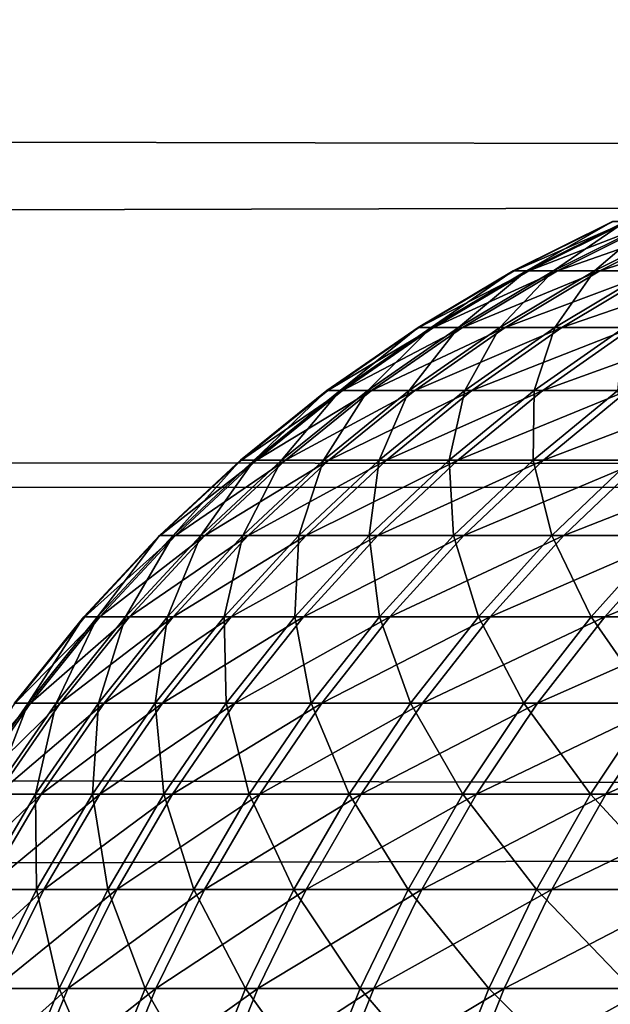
# Model space of a CAD drawing. Header units: millimetres. Extents: x -184 to 165, y -135 to 242.
# Tile 841 of 1056: x -108.596 to -108.215, y 5.606 to 6.24. Entities that reach past the tile are written whole.
import ezdxf

# ---------------------------------------------------------------- set-up
doc = ezdxf.new("R2010")
doc.units = ezdxf.units.MM
doc.header["$LTSCALE"] = 41.718519
for name, color, linetype in [('384', 7, 'CONTINUOUS'), ('386', 7, 'CONTINUOUS'), ('432', 7, 'CONTINUOUS')]:
    doc.layers.add(name, color=color, linetype=linetype)

msp = doc.modelspace()

# ---------------------------------------------------------------- linework, layer by layer
at = {"layer": '384', "linetype": 'CONTINUOUS'}
for points in [[(-35.19485, 6.44238, 60), (-34.8031, 5.99816, 60), (-162.44894, 6.28006, 60), (-35.19485, 6.44238, 60)], [(-162.44894, 6.28006, 60), (-34.8031, 5.99816, 60), (-162.7873, 5.89476, 60), (-162.44894, 6.28006, 60)], [(-34.8031, 5.99816, 60), (-34.41413, 5.55084, 60), (-162.7873, 5.89476, 60), (-34.8031, 5.99816, 60)], [(-162.7873, 5.89476, 60), (-34.41413, 5.55084, 60), (-163.12331, 5.50745, 60), (-162.7873, 5.89476, 60)]]:
    msp.add_3dface(points, dxfattribs=at)
at = {"layer": '386', "linetype": 'CONTINUOUS'}
for points in [[(-35.05106, 6.28006, 63), (-162.30515, 6.44238, 63), (-162.6969, 5.99816, 63), (-35.05106, 6.28006, 63)], [(-34.7127, 5.89476, 63), (-35.05106, 6.28006, 63), (-162.6969, 5.99816, 63), (-34.7127, 5.89476, 63)], [(-34.7127, 5.89476, 63), (-162.6969, 5.99816, 63), (-163.08587, 5.55084, 63), (-34.7127, 5.89476, 63)], [(-34.37669, 5.50745, 63), (-34.7127, 5.89476, 63), (-163.08587, 5.55084, 63), (-34.37669, 5.50745, 63)]]:
    msp.add_3dface(points, dxfattribs=at)
at = {"layer": '432', "linetype": 'CONTINUOUS'}
for points in [[(-108.21356, 6.11008, 0.12872), (-108.21306, 6.11008, -0.16124), (-108.27749, 6.07816, 0.12959), (-108.21356, 6.11008, 0.12872)], [(-108.269, 6.07816, 0.42139), (-108.21356, 6.11008, 0.12872), (-108.27749, 6.07816, 0.12959), (-108.269, 6.07816, 0.42139)], [(-108.27749, 6.07816, 0.12959), (-108.21306, 6.11008, -0.16124), (-108.27698, 6.07816, -0.16233), (-108.27749, 6.07816, 0.12959)], [(-108.21306, 6.11008, -0.16124), (-108.20363, 6.11008, -0.45104), (-108.27698, 6.07816, -0.16233), (-108.21306, 6.11008, -0.16124)], [(-108.27698, 6.07816, -0.16233), (-108.20363, 6.11008, -0.45104), (-108.26749, 6.07816, -0.4541), (-108.27698, 6.07816, -0.16233)], [(-108.20513, 6.11008, 0.41855), (-108.21356, 6.11008, 0.12872), (-108.269, 6.07816, 0.42139), (-108.20513, 6.11008, 0.41855)], [(-108.25153, 6.07816, 0.71279), (-108.20513, 6.11008, 0.41855), (-108.269, 6.07816, 0.42139), (-108.25153, 6.07816, 0.71279)], [(-108.20363, 6.11008, -0.45104), (-108.18528, 6.11008, -0.74041), (-108.26749, 6.07816, -0.4541), (-108.20363, 6.11008, -0.45104)], [(-108.26749, 6.07816, -0.4541), (-108.18528, 6.11008, -0.74041), (-108.24901, 6.07816, -0.74544), (-108.26749, 6.07816, -0.4541)], [(-108.18778, 6.11008, 0.70798), (-108.20513, 6.11008, 0.41855), (-108.25153, 6.07816, 0.71279), (-108.18778, 6.11008, 0.70798)], [(-108.2251, 6.07816, 1.00351), (-108.18778, 6.11008, 0.70798), (-108.25153, 6.07816, 0.71279), (-108.2251, 6.07816, 1.00351)], [(-108.18528, 6.11008, -0.74041), (-108.15803, 6.11008, -1.02908), (-108.24901, 6.07816, -0.74544), (-108.18528, 6.11008, -0.74041)], [(-108.24901, 6.07816, -0.74544), (-108.15803, 6.11008, -1.02908), (-108.22158, 6.07816, -1.03607), (-108.24901, 6.07816, -0.74544)], [(-108.16153, 6.11008, 0.99674), (-108.18778, 6.11008, 0.70798), (-108.2251, 6.07816, 1.00351), (-108.16153, 6.11008, 0.99674)], [(-108.18973, 6.07816, 1.29328), (-108.16153, 6.11008, 0.99674), (-108.2251, 6.07816, 1.00351), (-108.18973, 6.07816, 1.29328)], [(-108.15803, 6.11008, -1.02908), (-108.1219, 6.11008, -1.31677), (-108.22158, 6.07816, -1.03607), (-108.15803, 6.11008, -1.02908)], [(-108.22158, 6.07816, -1.03607), (-108.1219, 6.11008, -1.31677), (-108.1852, 6.07816, -1.32571), (-108.22158, 6.07816, -1.03607)], [(-108.27749, 6.07816, 0.12959), (-108.27698, 6.07816, -0.16233), (-108.33897, 6.04175, 0.13043), (-108.27749, 6.07816, 0.12959)], [(-108.33043, 6.04175, 0.42412), (-108.27749, 6.07816, 0.12959), (-108.33897, 6.04175, 0.13043), (-108.33043, 6.04175, 0.42412)], [(-108.33897, 6.04175, 0.13043), (-108.27698, 6.07816, -0.16233), (-108.33846, 6.04175, -0.16339), (-108.33897, 6.04175, 0.13043)], [(-108.27698, 6.07816, -0.16233), (-108.26749, 6.07816, -0.4541), (-108.33846, 6.04175, -0.16339), (-108.27698, 6.07816, -0.16233)], [(-108.33846, 6.04175, -0.16339), (-108.26749, 6.07816, -0.4541), (-108.32891, 6.04175, -0.45705), (-108.33846, 6.04175, -0.16339)], [(-108.269, 6.07816, 0.42139), (-108.27749, 6.07816, 0.12959), (-108.33043, 6.04175, 0.42412), (-108.269, 6.07816, 0.42139)], [(-108.31285, 6.04175, 0.71741), (-108.269, 6.07816, 0.42139), (-108.33043, 6.04175, 0.42412), (-108.31285, 6.04175, 0.71741)], [(-108.26749, 6.07816, -0.4541), (-108.24901, 6.07816, -0.74544), (-108.32891, 6.04175, -0.45705), (-108.26749, 6.07816, -0.4541)], [(-108.32891, 6.04175, -0.45705), (-108.24901, 6.07816, -0.74544), (-108.31031, 6.04175, -0.75027), (-108.32891, 6.04175, -0.45705)], [(-108.25153, 6.07816, 0.71279), (-108.269, 6.07816, 0.42139), (-108.31285, 6.04175, 0.71741), (-108.25153, 6.07816, 0.71279)], [(-108.28624, 6.04175, 1.01002), (-108.25153, 6.07816, 0.71279), (-108.31285, 6.04175, 0.71741), (-108.28624, 6.04175, 1.01002)], [(-108.24901, 6.07816, -0.74544), (-108.22158, 6.07816, -1.03607), (-108.31031, 6.04175, -0.75027), (-108.24901, 6.07816, -0.74544)], [(-108.31031, 6.04175, -0.75027), (-108.22158, 6.07816, -1.03607), (-108.2827, 6.04175, -1.04279), (-108.31031, 6.04175, -0.75027)], [(-108.2251, 6.07816, 1.00351), (-108.25153, 6.07816, 0.71279), (-108.28624, 6.04175, 1.01002), (-108.2251, 6.07816, 1.00351)], [(-108.25064, 6.04175, 1.30167), (-108.2251, 6.07816, 1.00351), (-108.28624, 6.04175, 1.01002), (-108.25064, 6.04175, 1.30167)], [(-108.22158, 6.07816, -1.03607), (-108.1852, 6.07816, -1.32571), (-108.2827, 6.04175, -1.04279), (-108.22158, 6.07816, -1.03607)], [(-108.2827, 6.04175, -1.04279), (-108.1852, 6.07816, -1.32571), (-108.24609, 6.04175, -1.33431), (-108.2827, 6.04175, -1.04279)], [(-108.18973, 6.07816, 1.29328), (-108.2251, 6.07816, 1.00351), (-108.25064, 6.04175, 1.30167), (-108.18973, 6.07816, 1.29328)], [(-108.20607, 6.04175, 1.59208), (-108.18973, 6.07816, 1.29328), (-108.25064, 6.04175, 1.30167), (-108.20607, 6.04175, 1.59208)], [(-108.1852, 6.07816, -1.32571), (-108.13993, 6.07816, -1.6141), (-108.24609, 6.04175, -1.33431), (-108.1852, 6.07816, -1.32571)], [(-108.24609, 6.04175, -1.33431), (-108.13993, 6.07816, -1.6141), (-108.20052, 6.04175, -1.62457), (-108.24609, 6.04175, -1.33431)], [(-108.33897, 6.04175, 0.13043), (-108.33846, 6.04175, -0.16339), (-108.39769, 6.00105, 0.13123), (-108.33897, 6.04175, 0.13043)], [(-108.3891, 6.00105, 0.42673), (-108.33897, 6.04175, 0.13043), (-108.39769, 6.00105, 0.13123), (-108.3891, 6.00105, 0.42673)], [(-108.39769, 6.00105, 0.13123), (-108.33846, 6.04175, -0.16339), (-108.39718, 6.00105, -0.16439), (-108.39769, 6.00105, 0.13123)], [(-108.33846, 6.04175, -0.16339), (-108.32891, 6.04175, -0.45705), (-108.39718, 6.00105, -0.16439), (-108.33846, 6.04175, -0.16339)], [(-108.39718, 6.00105, -0.16439), (-108.32891, 6.04175, -0.45705), (-108.38757, 6.00105, -0.45986), (-108.39718, 6.00105, -0.16439)], [(-108.33043, 6.04175, 0.42412), (-108.33897, 6.04175, 0.13043), (-108.3891, 6.00105, 0.42673), (-108.33043, 6.04175, 0.42412)], [(-108.37141, 6.00105, 0.72183), (-108.33043, 6.04175, 0.42412), (-108.3891, 6.00105, 0.42673), (-108.37141, 6.00105, 0.72183)], [(-108.32891, 6.04175, -0.45705), (-108.31031, 6.04175, -0.75027), (-108.38757, 6.00105, -0.45986), (-108.32891, 6.04175, -0.45705)], [(-108.38757, 6.00105, -0.45986), (-108.31031, 6.04175, -0.75027), (-108.36886, 6.00105, -0.75489), (-108.38757, 6.00105, -0.45986)], [(-108.31285, 6.04175, 0.71741), (-108.33043, 6.04175, 0.42412), (-108.37141, 6.00105, 0.72183), (-108.31285, 6.04175, 0.71741)], [(-108.34464, 6.00105, 1.01624), (-108.31285, 6.04175, 0.71741), (-108.37141, 6.00105, 0.72183), (-108.34464, 6.00105, 1.01624)], [(-108.31031, 6.04175, -0.75027), (-108.2827, 6.04175, -1.04279), (-108.36886, 6.00105, -0.75489), (-108.31031, 6.04175, -0.75027)], [(-108.36886, 6.00105, -0.75489), (-108.2827, 6.04175, -1.04279), (-108.34108, 6.00105, -1.04921), (-108.36886, 6.00105, -0.75489)], [(-108.28624, 6.04175, 1.01002), (-108.31285, 6.04175, 0.71741), (-108.34464, 6.00105, 1.01624), (-108.28624, 6.04175, 1.01002)], [(-108.30882, 6.00105, 1.30968), (-108.28624, 6.04175, 1.01002), (-108.34464, 6.00105, 1.01624), (-108.30882, 6.00105, 1.30968)], [(-108.2827, 6.04175, -1.04279), (-108.24609, 6.04175, -1.33431), (-108.34108, 6.00105, -1.04921), (-108.2827, 6.04175, -1.04279)], [(-108.34108, 6.00105, -1.04921), (-108.24609, 6.04175, -1.33431), (-108.30424, 6.00105, -1.34253), (-108.34108, 6.00105, -1.04921)], [(-108.25064, 6.04175, 1.30167), (-108.28624, 6.04175, 1.01002), (-108.30882, 6.00105, 1.30968), (-108.25064, 6.04175, 1.30167)], [(-108.26398, 6.00105, 1.60189), (-108.25064, 6.04175, 1.30167), (-108.30882, 6.00105, 1.30968), (-108.26398, 6.00105, 1.60189)], [(-108.24609, 6.04175, -1.33431), (-108.20052, 6.04175, -1.62457), (-108.30424, 6.00105, -1.34253), (-108.24609, 6.04175, -1.33431)], [(-108.30424, 6.00105, -1.34253), (-108.20052, 6.04175, -1.62457), (-108.25839, 6.00105, -1.63457), (-108.30424, 6.00105, -1.34253)], [(-108.20607, 6.04175, 1.59208), (-108.25064, 6.04175, 1.30167), (-108.26398, 6.00105, 1.60189), (-108.20607, 6.04175, 1.59208)], [(-108.21016, 6.00105, 1.89257), (-108.20607, 6.04175, 1.59208), (-108.26398, 6.00105, 1.60189), (-108.21016, 6.00105, 1.89257)], [(-108.20052, 6.04175, -1.62457), (-108.14603, 6.04175, -1.91329), (-108.25839, 6.00105, -1.63457), (-108.20052, 6.04175, -1.62457)], [(-108.25839, 6.00105, -1.63457), (-108.14603, 6.04175, -1.91329), (-108.20357, 6.00105, -1.92507), (-108.25839, 6.00105, -1.63457)], [(-108.39769, 6.00105, 0.13123), (-108.39718, 6.00105, -0.16439), (-108.45336, 5.95626, 0.13199), (-108.39769, 6.00105, 0.13123)], [(-108.44472, 5.95626, 0.42921), (-108.39769, 6.00105, 0.13123), (-108.45336, 5.95626, 0.13199), (-108.44472, 5.95626, 0.42921)], [(-108.45336, 5.95626, 0.13199), (-108.39718, 6.00105, -0.16439), (-108.45285, 5.95626, -0.16534), (-108.45336, 5.95626, 0.13199)], [(-108.39718, 6.00105, -0.16439), (-108.38757, 6.00105, -0.45986), (-108.45285, 5.95626, -0.16534), (-108.39718, 6.00105, -0.16439)], [(-108.45285, 5.95626, -0.16534), (-108.38757, 6.00105, -0.45986), (-108.44318, 5.95626, -0.46253), (-108.45285, 5.95626, -0.16534)], [(-108.3891, 6.00105, 0.42673), (-108.39769, 6.00105, 0.13123), (-108.44472, 5.95626, 0.42921), (-108.3891, 6.00105, 0.42673)], [(-108.42693, 5.95626, 0.72601), (-108.3891, 6.00105, 0.42673), (-108.44472, 5.95626, 0.42921), (-108.42693, 5.95626, 0.72601)], [(-108.38757, 6.00105, -0.45986), (-108.36886, 6.00105, -0.75489), (-108.44318, 5.95626, -0.46253), (-108.38757, 6.00105, -0.45986)], [(-108.44318, 5.95626, -0.46253), (-108.36886, 6.00105, -0.75489), (-108.42436, 5.95626, -0.75927), (-108.44318, 5.95626, -0.46253)], [(-108.37141, 6.00105, 0.72183), (-108.3891, 6.00105, 0.42673), (-108.42693, 5.95626, 0.72601), (-108.37141, 6.00105, 0.72183)], [(-108.40001, 5.95626, 1.02213), (-108.37141, 6.00105, 0.72183), (-108.42693, 5.95626, 0.72601), (-108.40001, 5.95626, 1.02213)], [(-108.36886, 6.00105, -0.75489), (-108.34108, 6.00105, -1.04921), (-108.42436, 5.95626, -0.75927), (-108.36886, 6.00105, -0.75489)], [(-108.42436, 5.95626, -0.75927), (-108.34108, 6.00105, -1.04921), (-108.39642, 5.95626, -1.05529), (-108.42436, 5.95626, -0.75927)], [(-108.34464, 6.00105, 1.01624), (-108.37141, 6.00105, 0.72183), (-108.40001, 5.95626, 1.02213), (-108.34464, 6.00105, 1.01624)], [(-108.36398, 5.95626, 1.31728), (-108.34464, 6.00105, 1.01624), (-108.40001, 5.95626, 1.02213), (-108.36398, 5.95626, 1.31728)], [(-108.34108, 6.00105, -1.04921), (-108.30424, 6.00105, -1.34253), (-108.39642, 5.95626, -1.05529), (-108.34108, 6.00105, -1.04921)], [(-108.39642, 5.95626, -1.05529), (-108.30424, 6.00105, -1.34253), (-108.35937, 5.95626, -1.35031), (-108.39642, 5.95626, -1.05529)], [(-108.30882, 6.00105, 1.30968), (-108.34464, 6.00105, 1.01624), (-108.36398, 5.95626, 1.31728), (-108.30882, 6.00105, 1.30968)], [(-108.31887, 5.95626, 1.61118), (-108.30882, 6.00105, 1.30968), (-108.36398, 5.95626, 1.31728), (-108.31887, 5.95626, 1.61118)], [(-108.30424, 6.00105, -1.34253), (-108.25839, 6.00105, -1.63457), (-108.35937, 5.95626, -1.35031), (-108.30424, 6.00105, -1.34253)], [(-108.35937, 5.95626, -1.35031), (-108.25839, 6.00105, -1.63457), (-108.31325, 5.95626, -1.64405), (-108.35937, 5.95626, -1.35031)], [(-108.26398, 6.00105, 1.60189), (-108.30882, 6.00105, 1.30968), (-108.31887, 5.95626, 1.61118), (-108.26398, 6.00105, 1.60189)], [(-108.26474, 5.95626, 1.90355), (-108.26398, 6.00105, 1.60189), (-108.31887, 5.95626, 1.61118), (-108.26474, 5.95626, 1.90355)], [(-108.25839, 6.00105, -1.63457), (-108.20357, 6.00105, -1.92507), (-108.31325, 5.95626, -1.64405), (-108.25839, 6.00105, -1.63457)], [(-108.31325, 5.95626, -1.64405), (-108.20357, 6.00105, -1.92507), (-108.25811, 5.95626, -1.93624), (-108.31325, 5.95626, -1.64405)], [(-108.21016, 6.00105, 1.89257), (-108.26398, 6.00105, 1.60189), (-108.26474, 5.95626, 1.90355), (-108.21016, 6.00105, 1.89257)], [(-108.20164, 5.95626, 2.19411), (-108.21016, 6.00105, 1.89257), (-108.26474, 5.95626, 1.90355), (-108.20164, 5.95626, 2.19411)], [(-108.20357, 6.00105, -1.92507), (-108.13982, 6.00105, -2.21374), (-108.25811, 5.95626, -1.93624), (-108.20357, 6.00105, -1.92507)], [(-108.25811, 5.95626, -1.93624), (-108.13982, 6.00105, -2.21374), (-108.194, 5.95626, -2.22658), (-108.25811, 5.95626, -1.93624)], [(-108.45336, 5.95626, 0.13199), (-108.45285, 5.95626, -0.16534), (-108.50569, 5.90761, 0.13271), (-108.45336, 5.95626, 0.13199)], [(-108.497, 5.90761, 0.43153), (-108.45336, 5.95626, 0.13199), (-108.50569, 5.90761, 0.13271), (-108.497, 5.90761, 0.43153)], [(-108.50569, 5.90761, 0.13271), (-108.45285, 5.95626, -0.16534), (-108.50518, 5.90761, -0.16624), (-108.50569, 5.90761, 0.13271)], [(-108.45285, 5.95626, -0.16534), (-108.44318, 5.95626, -0.46253), (-108.50518, 5.90761, -0.16624), (-108.45285, 5.95626, -0.16534)], [(-108.50518, 5.90761, -0.16624), (-108.44318, 5.95626, -0.46253), (-108.49546, 5.90761, -0.46503), (-108.50518, 5.90761, -0.16624)], [(-108.44472, 5.95626, 0.42921), (-108.45336, 5.95626, 0.13199), (-108.497, 5.90761, 0.43153), (-108.44472, 5.95626, 0.42921)], [(-108.47912, 5.90761, 0.72995), (-108.44472, 5.95626, 0.42921), (-108.497, 5.90761, 0.43153), (-108.47912, 5.90761, 0.72995)], [(-108.44318, 5.95626, -0.46253), (-108.42436, 5.95626, -0.75927), (-108.49546, 5.90761, -0.46503), (-108.44318, 5.95626, -0.46253)], [(-108.49546, 5.90761, -0.46503), (-108.42436, 5.95626, -0.75927), (-108.47654, 5.90761, -0.76339), (-108.49546, 5.90761, -0.46503)], [(-108.42693, 5.95626, 0.72601), (-108.44472, 5.95626, 0.42921), (-108.47912, 5.90761, 0.72995), (-108.42693, 5.95626, 0.72601)], [(-108.45205, 5.90761, 1.02767), (-108.42693, 5.95626, 0.72601), (-108.47912, 5.90761, 0.72995), (-108.45205, 5.90761, 1.02767)], [(-108.42436, 5.95626, -0.75927), (-108.39642, 5.95626, -1.05529), (-108.47654, 5.90761, -0.76339), (-108.42436, 5.95626, -0.75927)], [(-108.47654, 5.90761, -0.76339), (-108.39642, 5.95626, -1.05529), (-108.44844, 5.90761, -1.06101), (-108.47654, 5.90761, -0.76339)], [(-108.40001, 5.95626, 1.02213), (-108.42693, 5.95626, 0.72601), (-108.45205, 5.90761, 1.02767), (-108.40001, 5.95626, 1.02213)], [(-108.41582, 5.90761, 1.32442), (-108.40001, 5.95626, 1.02213), (-108.45205, 5.90761, 1.02767), (-108.41582, 5.90761, 1.32442)], [(-108.39642, 5.95626, -1.05529), (-108.35937, 5.95626, -1.35031), (-108.44844, 5.90761, -1.06101), (-108.39642, 5.95626, -1.05529)], [(-108.44844, 5.90761, -1.06101), (-108.35937, 5.95626, -1.35031), (-108.41119, 5.90761, -1.35763), (-108.44844, 5.90761, -1.06101)], [(-108.36398, 5.95626, 1.31728), (-108.40001, 5.95626, 1.02213), (-108.41582, 5.90761, 1.32442), (-108.36398, 5.95626, 1.31728)], [(-108.37048, 5.90761, 1.61991), (-108.36398, 5.95626, 1.31728), (-108.41582, 5.90761, 1.32442), (-108.37048, 5.90761, 1.61991)], [(-108.35937, 5.95626, -1.35031), (-108.31325, 5.95626, -1.64405), (-108.41119, 5.90761, -1.35763), (-108.35937, 5.95626, -1.35031)], [(-108.41119, 5.90761, -1.35763), (-108.31325, 5.95626, -1.64405), (-108.36482, 5.90761, -1.65297), (-108.41119, 5.90761, -1.35763)], [(-108.31887, 5.95626, 1.61118), (-108.36398, 5.95626, 1.31728), (-108.37048, 5.90761, 1.61991), (-108.31887, 5.95626, 1.61118)], [(-108.31605, 5.90761, 1.91387), (-108.31887, 5.95626, 1.61118), (-108.37048, 5.90761, 1.61991), (-108.31605, 5.90761, 1.91387)], [(-108.31325, 5.95626, -1.64405), (-108.25811, 5.95626, -1.93624), (-108.36482, 5.90761, -1.65297), (-108.31325, 5.95626, -1.64405)], [(-108.36482, 5.90761, -1.65297), (-108.25811, 5.95626, -1.93624), (-108.30938, 5.90761, -1.94673), (-108.36482, 5.90761, -1.65297)], [(-108.26474, 5.95626, 1.90355), (-108.31887, 5.95626, 1.61118), (-108.31605, 5.90761, 1.91387), (-108.26474, 5.95626, 1.90355)], [(-108.2526, 5.90761, 2.20601), (-108.26474, 5.95626, 1.90355), (-108.31605, 5.90761, 1.91387), (-108.2526, 5.90761, 2.20601)], [(-108.25811, 5.95626, -1.93624), (-108.194, 5.95626, -2.22658), (-108.30938, 5.90761, -1.94673), (-108.25811, 5.95626, -1.93624)], [(-108.30938, 5.90761, -1.94673), (-108.194, 5.95626, -2.22658), (-108.24492, 5.90761, -2.23865), (-108.30938, 5.90761, -1.94673)], [(-108.20164, 5.95626, 2.19411), (-108.26474, 5.95626, 1.90355), (-108.2526, 5.90761, 2.20601), (-108.20164, 5.95626, 2.19411)], [(-108.18018, 5.90761, 2.49605), (-108.20164, 5.95626, 2.19411), (-108.2526, 5.90761, 2.20601), (-108.18018, 5.90761, 2.49605)], [(-108.194, 5.95626, -2.22658), (-108.12098, 5.95626, -2.51481), (-108.24492, 5.90761, -2.23865), (-108.194, 5.95626, -2.22658)], [(-108.24492, 5.90761, -2.23865), (-108.12098, 5.95626, -2.51481), (-108.1715, 5.90761, -2.52845), (-108.24492, 5.90761, -2.23865)], [(-108.50569, 5.90761, 0.13271), (-108.50518, 5.90761, -0.16624), (-108.55442, 5.85535, 0.13338), (-108.50569, 5.90761, 0.13271)], [(-108.54568, 5.85535, 0.4337), (-108.50569, 5.90761, 0.13271), (-108.55442, 5.85535, 0.13338), (-108.54568, 5.85535, 0.4337)], [(-108.55442, 5.85535, 0.13338), (-108.50518, 5.90761, -0.16624), (-108.5539, 5.85535, -0.16708), (-108.55442, 5.85535, 0.13338)], [(-108.50518, 5.90761, -0.16624), (-108.49546, 5.90761, -0.46503), (-108.5539, 5.85535, -0.16708), (-108.50518, 5.90761, -0.16624)], [(-108.5539, 5.85535, -0.16708), (-108.49546, 5.90761, -0.46503), (-108.54413, 5.85535, -0.46737), (-108.5539, 5.85535, -0.16708)], [(-108.497, 5.90761, 0.43153), (-108.50569, 5.90761, 0.13271), (-108.54568, 5.85535, 0.4337), (-108.497, 5.90761, 0.43153)], [(-108.52771, 5.85535, 0.73361), (-108.497, 5.90761, 0.43153), (-108.54568, 5.85535, 0.4337), (-108.52771, 5.85535, 0.73361)], [(-108.49546, 5.90761, -0.46503), (-108.47654, 5.90761, -0.76339), (-108.54413, 5.85535, -0.46737), (-108.49546, 5.90761, -0.46503)], [(-108.54413, 5.85535, -0.46737), (-108.47654, 5.90761, -0.76339), (-108.52511, 5.85535, -0.76722), (-108.54413, 5.85535, -0.46737)], [(-108.47912, 5.90761, 0.72995), (-108.497, 5.90761, 0.43153), (-108.52771, 5.85535, 0.73361), (-108.47912, 5.90761, 0.72995)], [(-108.5005, 5.85535, 1.03283), (-108.47912, 5.90761, 0.72995), (-108.52771, 5.85535, 0.73361), (-108.5005, 5.85535, 1.03283)], [(-108.47654, 5.90761, -0.76339), (-108.44844, 5.90761, -1.06101), (-108.52511, 5.85535, -0.76722), (-108.47654, 5.90761, -0.76339)], [(-108.52511, 5.85535, -0.76722), (-108.44844, 5.90761, -1.06101), (-108.49687, 5.85535, -1.06634), (-108.52511, 5.85535, -0.76722)], [(-108.45205, 5.90761, 1.02767), (-108.47912, 5.90761, 0.72995), (-108.5005, 5.85535, 1.03283), (-108.45205, 5.90761, 1.02767)], [(-108.46409, 5.85535, 1.33107), (-108.45205, 5.90761, 1.02767), (-108.5005, 5.85535, 1.03283), (-108.46409, 5.85535, 1.33107)], [(-108.44844, 5.90761, -1.06101), (-108.41119, 5.90761, -1.35763), (-108.49687, 5.85535, -1.06634), (-108.44844, 5.90761, -1.06101)], [(-108.49687, 5.85535, -1.06634), (-108.41119, 5.90761, -1.35763), (-108.45944, 5.85535, -1.36445), (-108.49687, 5.85535, -1.06634)], [(-108.41582, 5.90761, 1.32442), (-108.45205, 5.90761, 1.02767), (-108.46409, 5.85535, 1.33107), (-108.41582, 5.90761, 1.32442)], [(-108.41852, 5.85535, 1.62804), (-108.41582, 5.90761, 1.32442), (-108.46409, 5.85535, 1.33107), (-108.41852, 5.85535, 1.62804)], [(-108.41119, 5.90761, -1.35763), (-108.36482, 5.90761, -1.65297), (-108.45944, 5.85535, -1.36445), (-108.41119, 5.90761, -1.35763)], [(-108.45944, 5.85535, -1.36445), (-108.36482, 5.90761, -1.65297), (-108.41284, 5.85535, -1.66126), (-108.45944, 5.85535, -1.36445)], [(-108.37048, 5.90761, 1.61991), (-108.41582, 5.90761, 1.32442), (-108.41852, 5.85535, 1.62804), (-108.37048, 5.90761, 1.61991)], [(-108.36382, 5.85535, 1.92347), (-108.37048, 5.90761, 1.61991), (-108.41852, 5.85535, 1.62804), (-108.36382, 5.85535, 1.92347)], [(-108.36482, 5.90761, -1.65297), (-108.30938, 5.90761, -1.94673), (-108.41284, 5.85535, -1.66126), (-108.36482, 5.90761, -1.65297)], [(-108.41284, 5.85535, -1.66126), (-108.30938, 5.90761, -1.94673), (-108.35712, 5.85535, -1.9565), (-108.41284, 5.85535, -1.66126)], [(-108.31605, 5.90761, 1.91387), (-108.37048, 5.90761, 1.61991), (-108.36382, 5.85535, 1.92347), (-108.31605, 5.90761, 1.91387)], [(-108.30005, 5.85535, 2.21708), (-108.31605, 5.90761, 1.91387), (-108.36382, 5.85535, 1.92347), (-108.30005, 5.85535, 2.21708)], [(-108.30938, 5.90761, -1.94673), (-108.24492, 5.90761, -2.23865), (-108.35712, 5.85535, -1.9565), (-108.30938, 5.90761, -1.94673)], [(-108.35712, 5.85535, -1.9565), (-108.24492, 5.90761, -2.23865), (-108.29234, 5.85535, -2.24989), (-108.35712, 5.85535, -1.9565)], [(-108.2526, 5.90761, 2.20601), (-108.31605, 5.90761, 1.91387), (-108.30005, 5.85535, 2.21708), (-108.2526, 5.90761, 2.20601)], [(-108.22727, 5.85535, 2.50858), (-108.2526, 5.90761, 2.20601), (-108.30005, 5.85535, 2.21708), (-108.22727, 5.85535, 2.50858)], [(-108.24492, 5.90761, -2.23865), (-108.1715, 5.90761, -2.52845), (-108.29234, 5.85535, -2.24989), (-108.24492, 5.90761, -2.23865)], [(-108.29234, 5.85535, -2.24989), (-108.1715, 5.90761, -2.52845), (-108.21855, 5.85535, -2.54114), (-108.29234, 5.85535, -2.24989)], [(-108.18018, 5.90761, 2.49605), (-108.2526, 5.90761, 2.20601), (-108.22727, 5.85535, 2.50858), (-108.18018, 5.90761, 2.49605)], [(-108.14555, 5.85535, 2.79771), (-108.18018, 5.90761, 2.49605), (-108.22727, 5.85535, 2.50858), (-108.14555, 5.85535, 2.79771)], [(-108.1715, 5.90761, -2.52845), (-108.0892, 5.90761, -2.81584), (-108.21855, 5.85535, -2.54114), (-108.1715, 5.90761, -2.52845)], [(-108.21855, 5.85535, -2.54114), (-108.0892, 5.90761, -2.81584), (-108.13583, 5.85535, -2.82998), (-108.21855, 5.85535, -2.54114)], [(-108.55442, 5.85535, 0.13338), (-108.5539, 5.85535, -0.16708), (-108.59928, 5.79973, 0.13399), (-108.55442, 5.85535, 0.13338)], [(-108.59051, 5.79973, 0.4357), (-108.55442, 5.85535, 0.13338), (-108.59928, 5.79973, 0.13399), (-108.59051, 5.79973, 0.4357)], [(-108.59928, 5.79973, 0.13399), (-108.5539, 5.85535, -0.16708), (-108.59876, 5.79973, -0.16784), (-108.59928, 5.79973, 0.13399)], [(-108.5539, 5.85535, -0.16708), (-108.54413, 5.85535, -0.46737), (-108.59876, 5.79973, -0.16784), (-108.5539, 5.85535, -0.16708)], [(-108.59876, 5.79973, -0.16784), (-108.54413, 5.85535, -0.46737), (-108.58895, 5.79973, -0.46952), (-108.59876, 5.79973, -0.16784)], [(-108.54568, 5.85535, 0.4337), (-108.55442, 5.85535, 0.13338), (-108.59051, 5.79973, 0.4357), (-108.54568, 5.85535, 0.4337)], [(-108.57245, 5.79973, 0.73699), (-108.54568, 5.85535, 0.4337), (-108.59051, 5.79973, 0.4357), (-108.57245, 5.79973, 0.73699)], [(-108.54413, 5.85535, -0.46737), (-108.52511, 5.85535, -0.76722), (-108.58895, 5.79973, -0.46952), (-108.54413, 5.85535, -0.46737)], [(-108.58895, 5.79973, -0.46952), (-108.52511, 5.85535, -0.76722), (-108.56984, 5.79973, -0.77075), (-108.58895, 5.79973, -0.46952)], [(-108.52771, 5.85535, 0.73361), (-108.54568, 5.85535, 0.4337), (-108.57245, 5.79973, 0.73699), (-108.52771, 5.85535, 0.73361)], [(-108.54512, 5.79973, 1.03758), (-108.52771, 5.85535, 0.73361), (-108.57245, 5.79973, 0.73699), (-108.54512, 5.79973, 1.03758)], [(-108.52511, 5.85535, -0.76722), (-108.49687, 5.85535, -1.06634), (-108.56984, 5.79973, -0.77075), (-108.52511, 5.85535, -0.76722)], [(-108.56984, 5.79973, -0.77075), (-108.49687, 5.85535, -1.06634), (-108.54147, 5.79973, -1.07124), (-108.56984, 5.79973, -0.77075)], [(-108.5005, 5.85535, 1.03283), (-108.52771, 5.85535, 0.73361), (-108.54512, 5.79973, 1.03758), (-108.5005, 5.85535, 1.03283)], [(-108.50854, 5.79973, 1.33719), (-108.5005, 5.85535, 1.03283), (-108.54512, 5.79973, 1.03758), (-108.50854, 5.79973, 1.33719)], [(-108.49687, 5.85535, -1.06634), (-108.45944, 5.85535, -1.36445), (-108.54147, 5.79973, -1.07124), (-108.49687, 5.85535, -1.06634)], [(-108.54147, 5.79973, -1.07124), (-108.45944, 5.85535, -1.36445), (-108.50387, 5.79973, -1.37072), (-108.54147, 5.79973, -1.07124)], [(-108.46409, 5.85535, 1.33107), (-108.5005, 5.85535, 1.03283), (-108.50854, 5.79973, 1.33719), (-108.46409, 5.85535, 1.33107)], [(-108.46276, 5.79973, 1.63553), (-108.46409, 5.85535, 1.33107), (-108.50854, 5.79973, 1.33719), (-108.46276, 5.79973, 1.63553)], [(-108.45944, 5.85535, -1.36445), (-108.41284, 5.85535, -1.66126), (-108.50387, 5.79973, -1.37072), (-108.45944, 5.85535, -1.36445)], [(-108.50387, 5.79973, -1.37072), (-108.41284, 5.85535, -1.66126), (-108.45705, 5.79973, -1.66891), (-108.50387, 5.79973, -1.37072)], [(-108.41852, 5.85535, 1.62804), (-108.46409, 5.85535, 1.33107), (-108.46276, 5.79973, 1.63553), (-108.41852, 5.85535, 1.62804)], [(-108.40781, 5.79973, 1.93232), (-108.41852, 5.85535, 1.62804), (-108.46276, 5.79973, 1.63553), (-108.40781, 5.79973, 1.93232)], [(-108.41284, 5.85535, -1.66126), (-108.35712, 5.85535, -1.9565), (-108.45705, 5.79973, -1.66891), (-108.41284, 5.85535, -1.66126)], [(-108.45705, 5.79973, -1.66891), (-108.35712, 5.85535, -1.9565), (-108.40108, 5.79973, -1.9655), (-108.45705, 5.79973, -1.66891)], [(-108.36382, 5.85535, 1.92347), (-108.41852, 5.85535, 1.62804), (-108.40781, 5.79973, 1.93232), (-108.36382, 5.85535, 1.92347)], [(-108.34375, 5.79973, 2.22728), (-108.36382, 5.85535, 1.92347), (-108.40781, 5.79973, 1.93232), (-108.34375, 5.79973, 2.22728)], [(-108.35712, 5.85535, -1.9565), (-108.29234, 5.85535, -2.24989), (-108.40108, 5.79973, -1.9655), (-108.35712, 5.85535, -1.9565)], [(-108.40108, 5.79973, -1.9655), (-108.29234, 5.85535, -2.24989), (-108.336, 5.79973, -2.26024), (-108.40108, 5.79973, -1.9655)], [(-108.30005, 5.85535, 2.21708), (-108.36382, 5.85535, 1.92347), (-108.34375, 5.79973, 2.22728), (-108.30005, 5.85535, 2.21708)], [(-108.27063, 5.79973, 2.52012), (-108.30005, 5.85535, 2.21708), (-108.34375, 5.79973, 2.22728), (-108.27063, 5.79973, 2.52012)], [(-108.29234, 5.85535, -2.24989), (-108.21855, 5.85535, -2.54114), (-108.336, 5.79973, -2.26024), (-108.29234, 5.85535, -2.24989)], [(-108.336, 5.79973, -2.26024), (-108.21855, 5.85535, -2.54114), (-108.26187, 5.79973, -2.55283), (-108.336, 5.79973, -2.26024)], [(-108.22727, 5.85535, 2.50858), (-108.30005, 5.85535, 2.21708), (-108.27063, 5.79973, 2.52012), (-108.22727, 5.85535, 2.50858)], [(-108.18853, 5.79973, 2.81058), (-108.22727, 5.85535, 2.50858), (-108.27063, 5.79973, 2.52012), (-108.18853, 5.79973, 2.81058)], [(-108.21855, 5.85535, -2.54114), (-108.13583, 5.85535, -2.82998), (-108.26187, 5.79973, -2.55283), (-108.21855, 5.85535, -2.54114)], [(-108.26187, 5.79973, -2.55283), (-108.13583, 5.85535, -2.82998), (-108.17877, 5.79973, -2.84299), (-108.26187, 5.79973, -2.55283)], [(-108.14555, 5.85535, 2.79771), (-108.22727, 5.85535, 2.50858), (-108.18853, 5.79973, 2.81058), (-108.14555, 5.85535, 2.79771)], [(-108.59876, 5.79973, -0.16784), (-108.58895, 5.79973, -0.46952), (-108.63954, 5.74106, -0.16854), (-108.59876, 5.79973, -0.16784)], [(-108.63954, 5.74106, -0.16854), (-108.58895, 5.79973, -0.46952), (-108.62968, 5.74106, -0.47147), (-108.63954, 5.74106, -0.16854)], [(-108.59051, 5.79973, 0.4357), (-108.59928, 5.79973, 0.13399), (-108.63125, 5.74106, 0.43751), (-108.59051, 5.79973, 0.4357)], [(-108.61312, 5.74106, 0.74005), (-108.59051, 5.79973, 0.4357), (-108.63125, 5.74106, 0.43751), (-108.61312, 5.74106, 0.74005)], [(-108.58895, 5.79973, -0.46952), (-108.56984, 5.79973, -0.77075), (-108.62968, 5.74106, -0.47147), (-108.58895, 5.79973, -0.46952)], [(-108.62968, 5.74106, -0.47147), (-108.56984, 5.79973, -0.77075), (-108.6105, 5.74106, -0.77395), (-108.62968, 5.74106, -0.47147)], [(-108.57245, 5.79973, 0.73699), (-108.59051, 5.79973, 0.4357), (-108.61312, 5.74106, 0.74005), (-108.57245, 5.79973, 0.73699)], [(-108.58567, 5.74106, 1.0419), (-108.57245, 5.79973, 0.73699), (-108.61312, 5.74106, 0.74005), (-108.58567, 5.74106, 1.0419)], [(-108.56984, 5.79973, -0.77075), (-108.54147, 5.79973, -1.07124), (-108.6105, 5.74106, -0.77395), (-108.56984, 5.79973, -0.77075)], [(-108.6105, 5.74106, -0.77395), (-108.54147, 5.79973, -1.07124), (-108.58201, 5.74106, -1.0757), (-108.6105, 5.74106, -0.77395)], [(-108.54512, 5.79973, 1.03758), (-108.57245, 5.79973, 0.73699), (-108.58567, 5.74106, 1.0419), (-108.54512, 5.79973, 1.03758)], [(-108.54895, 5.74106, 1.34276), (-108.54512, 5.79973, 1.03758), (-108.58567, 5.74106, 1.0419), (-108.54895, 5.74106, 1.34276)], [(-108.54147, 5.79973, -1.07124), (-108.50387, 5.79973, -1.37072), (-108.58201, 5.74106, -1.0757), (-108.54147, 5.79973, -1.07124)], [(-108.58201, 5.74106, -1.0757), (-108.50387, 5.79973, -1.37072), (-108.54425, 5.74106, -1.37643), (-108.58201, 5.74106, -1.0757)], [(-108.50854, 5.79973, 1.33719), (-108.54512, 5.79973, 1.03758), (-108.54895, 5.74106, 1.34276), (-108.50854, 5.79973, 1.33719)], [(-108.50297, 5.74106, 1.64234), (-108.50854, 5.79973, 1.33719), (-108.54895, 5.74106, 1.34276), (-108.50297, 5.74106, 1.64234)], [(-108.50387, 5.79973, -1.37072), (-108.45705, 5.79973, -1.66891), (-108.54425, 5.74106, -1.37643), (-108.50387, 5.79973, -1.37072)], [(-108.54425, 5.74106, -1.37643), (-108.45705, 5.79973, -1.66891), (-108.49724, 5.74106, -1.67585), (-108.54425, 5.74106, -1.37643)], [(-108.46276, 5.79973, 1.63553), (-108.50854, 5.79973, 1.33719), (-108.50297, 5.74106, 1.64234), (-108.46276, 5.79973, 1.63553)], [(-108.44779, 5.74106, 1.94036), (-108.46276, 5.79973, 1.63553), (-108.50297, 5.74106, 1.64234), (-108.44779, 5.74106, 1.94036)], [(-108.45705, 5.79973, -1.66891), (-108.40108, 5.79973, -1.9655), (-108.49724, 5.74106, -1.67585), (-108.45705, 5.79973, -1.66891)], [(-108.49724, 5.74106, -1.67585), (-108.40108, 5.79973, -1.9655), (-108.44103, 5.74106, -1.97368), (-108.49724, 5.74106, -1.67585)], [(-108.40781, 5.79973, 1.93232), (-108.46276, 5.79973, 1.63553), (-108.44779, 5.74106, 1.94036), (-108.40781, 5.79973, 1.93232)], [(-108.38347, 5.74106, 2.23655), (-108.40781, 5.79973, 1.93232), (-108.44779, 5.74106, 1.94036), (-108.38347, 5.74106, 2.23655)], [(-108.40108, 5.79973, -1.9655), (-108.336, 5.79973, -2.26024), (-108.44103, 5.74106, -1.97368), (-108.40108, 5.79973, -1.9655)], [(-108.44103, 5.74106, -1.97368), (-108.336, 5.79973, -2.26024), (-108.37568, 5.74106, -2.26964), (-108.44103, 5.74106, -1.97368)], [(-108.34375, 5.79973, 2.22728), (-108.40781, 5.79973, 1.93232), (-108.38347, 5.74106, 2.23655), (-108.34375, 5.79973, 2.22728)], [(-108.31005, 5.74106, 2.53061), (-108.34375, 5.79973, 2.22728), (-108.38347, 5.74106, 2.23655), (-108.31005, 5.74106, 2.53061)], [(-108.336, 5.79973, -2.26024), (-108.26187, 5.79973, -2.55283), (-108.37568, 5.74106, -2.26964), (-108.336, 5.79973, -2.26024)], [(-108.37568, 5.74106, -2.26964), (-108.26187, 5.79973, -2.55283), (-108.30125, 5.74106, -2.56345), (-108.37568, 5.74106, -2.26964)], [(-108.27063, 5.79973, 2.52012), (-108.34375, 5.79973, 2.22728), (-108.31005, 5.74106, 2.53061), (-108.27063, 5.79973, 2.52012)], [(-108.2276, 5.74106, 2.82227), (-108.27063, 5.79973, 2.52012), (-108.31005, 5.74106, 2.53061), (-108.2276, 5.74106, 2.82227)], [(-108.26187, 5.79973, -2.55283), (-108.17877, 5.79973, -2.84299), (-108.30125, 5.74106, -2.56345), (-108.26187, 5.79973, -2.55283)], [(-108.30125, 5.74106, -2.56345), (-108.17877, 5.79973, -2.84299), (-108.2178, 5.74106, -2.85483), (-108.30125, 5.74106, -2.56345)], [(-108.18853, 5.79973, 2.81058), (-108.27063, 5.79973, 2.52012), (-108.2276, 5.74106, 2.82227), (-108.18853, 5.79973, 2.81058)], [(-108.13622, 5.74106, 3.11126), (-108.18853, 5.79973, 2.81058), (-108.2276, 5.74106, 2.82227), (-108.13622, 5.74106, 3.11126)], [(-108.17877, 5.79973, -2.84299), (-108.08677, 5.79973, -3.13047), (-108.2178, 5.74106, -2.85483), (-108.17877, 5.79973, -2.84299)], [(-108.2178, 5.74106, -2.85483), (-108.08677, 5.79973, -3.13047), (-108.12542, 5.74106, -3.14349), (-108.2178, 5.74106, -2.85483)], [(-108.6105, 5.74106, -0.77395), (-108.58201, 5.74106, -1.0757), (-108.64688, 5.67962, -0.77682), (-108.6105, 5.74106, -0.77395)], [(-108.64688, 5.67962, -0.77682), (-108.58201, 5.74106, -1.0757), (-108.61829, 5.67962, -1.07969), (-108.64688, 5.67962, -0.77682)], [(-108.58567, 5.74106, 1.0419), (-108.61312, 5.74106, 0.74005), (-108.62196, 5.67962, 1.04576), (-108.58567, 5.74106, 1.0419)], [(-108.5851, 5.67962, 1.34773), (-108.58567, 5.74106, 1.0419), (-108.62196, 5.67962, 1.04576), (-108.5851, 5.67962, 1.34773)], [(-108.58201, 5.74106, -1.0757), (-108.54425, 5.74106, -1.37643), (-108.61829, 5.67962, -1.07969), (-108.58201, 5.74106, -1.0757)], [(-108.61829, 5.67962, -1.07969), (-108.54425, 5.74106, -1.37643), (-108.58038, 5.67962, -1.38153), (-108.61829, 5.67962, -1.07969)], [(-108.54895, 5.74106, 1.34276), (-108.58567, 5.74106, 1.0419), (-108.5851, 5.67962, 1.34773), (-108.54895, 5.74106, 1.34276)], [(-108.53895, 5.67962, 1.64843), (-108.54895, 5.74106, 1.34276), (-108.5851, 5.67962, 1.34773), (-108.53895, 5.67962, 1.64843)], [(-108.54425, 5.74106, -1.37643), (-108.49724, 5.74106, -1.67585), (-108.58038, 5.67962, -1.38153), (-108.54425, 5.74106, -1.37643)], [(-108.58038, 5.67962, -1.38153), (-108.49724, 5.74106, -1.67585), (-108.5332, 5.67962, -1.68207), (-108.58038, 5.67962, -1.38153)], [(-108.50297, 5.74106, 1.64234), (-108.54895, 5.74106, 1.34276), (-108.53895, 5.67962, 1.64843), (-108.50297, 5.74106, 1.64234)], [(-108.48357, 5.67962, 1.94756), (-108.50297, 5.74106, 1.64234), (-108.53895, 5.67962, 1.64843), (-108.48357, 5.67962, 1.94756)], [(-108.49724, 5.74106, -1.67585), (-108.44103, 5.74106, -1.97368), (-108.5332, 5.67962, -1.68207), (-108.49724, 5.74106, -1.67585)], [(-108.5332, 5.67962, -1.68207), (-108.44103, 5.74106, -1.97368), (-108.47678, 5.67962, -1.981), (-108.5332, 5.67962, -1.68207)], [(-108.44779, 5.74106, 1.94036), (-108.50297, 5.74106, 1.64234), (-108.48357, 5.67962, 1.94756), (-108.44779, 5.74106, 1.94036)], [(-108.419, 5.67962, 2.24484), (-108.44779, 5.74106, 1.94036), (-108.48357, 5.67962, 1.94756), (-108.419, 5.67962, 2.24484)], [(-108.44103, 5.74106, -1.97368), (-108.37568, 5.74106, -2.26964), (-108.47678, 5.67962, -1.981), (-108.44103, 5.74106, -1.97368)], [(-108.47678, 5.67962, -1.981), (-108.37568, 5.74106, -2.26964), (-108.41119, 5.67962, -2.27806), (-108.47678, 5.67962, -1.981)], [(-108.38347, 5.74106, 2.23655), (-108.44779, 5.74106, 1.94036), (-108.419, 5.67962, 2.24484), (-108.38347, 5.74106, 2.23655)], [(-108.34531, 5.67962, 2.53999), (-108.38347, 5.74106, 2.23655), (-108.419, 5.67962, 2.24484), (-108.34531, 5.67962, 2.53999)], [(-108.37568, 5.74106, -2.26964), (-108.30125, 5.74106, -2.56345), (-108.41119, 5.67962, -2.27806), (-108.37568, 5.74106, -2.26964)], [(-108.41119, 5.67962, -2.27806), (-108.30125, 5.74106, -2.56345), (-108.33648, 5.67962, -2.57296), (-108.41119, 5.67962, -2.27806)], [(-108.31005, 5.74106, 2.53061), (-108.38347, 5.74106, 2.23655), (-108.34531, 5.67962, 2.53999), (-108.31005, 5.74106, 2.53061)], [(-108.26256, 5.67962, 2.83274), (-108.31005, 5.74106, 2.53061), (-108.34531, 5.67962, 2.53999), (-108.26256, 5.67962, 2.83274)], [(-108.30125, 5.74106, -2.56345), (-108.2178, 5.74106, -2.85483), (-108.33648, 5.67962, -2.57296), (-108.30125, 5.74106, -2.56345)], [(-108.33648, 5.67962, -2.57296), (-108.2178, 5.74106, -2.85483), (-108.25272, 5.67962, -2.86541), (-108.33648, 5.67962, -2.57296)], [(-108.2276, 5.74106, 2.82227), (-108.31005, 5.74106, 2.53061), (-108.26256, 5.67962, 2.83274), (-108.2276, 5.74106, 2.82227)], [(-108.17084, 5.67962, 3.12279), (-108.2276, 5.74106, 2.82227), (-108.26256, 5.67962, 2.83274), (-108.17084, 5.67962, 3.12279)], [(-108.2178, 5.74106, -2.85483), (-108.12542, 5.74106, -3.14349), (-108.25272, 5.67962, -2.86541), (-108.2178, 5.74106, -2.85483)], [(-108.25272, 5.67962, -2.86541), (-108.12542, 5.74106, -3.14349), (-108.16, 5.67962, -3.15515), (-108.25272, 5.67962, -2.86541)], [(-108.13622, 5.74106, 3.11126), (-108.2276, 5.74106, 2.82227), (-108.17084, 5.67962, 3.12279), (-108.13622, 5.74106, 3.11126)], [(-108.61829, 5.67962, -1.07969), (-108.58038, 5.67962, -1.38153), (-108.6501, 5.61574, -1.08319), (-108.61829, 5.67962, -1.07969)], [(-108.6501, 5.61574, -1.08319), (-108.58038, 5.67962, -1.38153), (-108.61208, 5.61574, -1.38601), (-108.6501, 5.61574, -1.08319)], [(-108.5851, 5.67962, 1.34773), (-108.62196, 5.67962, 1.04576), (-108.61681, 5.61574, 1.3521), (-108.5851, 5.67962, 1.34773)], [(-108.57051, 5.61574, 1.65377), (-108.5851, 5.67962, 1.34773), (-108.61681, 5.61574, 1.3521), (-108.57051, 5.61574, 1.65377)], [(-108.58038, 5.67962, -1.38153), (-108.5332, 5.67962, -1.68207), (-108.61208, 5.61574, -1.38601), (-108.58038, 5.67962, -1.38153)], [(-108.61208, 5.61574, -1.38601), (-108.5332, 5.67962, -1.68207), (-108.56474, 5.61574, -1.68752), (-108.61208, 5.61574, -1.38601)], [(-108.53895, 5.67962, 1.64843), (-108.5851, 5.67962, 1.34773), (-108.57051, 5.61574, 1.65377), (-108.53895, 5.67962, 1.64843)], [(-108.51495, 5.61574, 1.95387), (-108.53895, 5.67962, 1.64843), (-108.57051, 5.61574, 1.65377), (-108.51495, 5.61574, 1.95387)], [(-108.5332, 5.67962, -1.68207), (-108.47678, 5.67962, -1.981), (-108.56474, 5.61574, -1.68752), (-108.5332, 5.67962, -1.68207)], [(-108.56474, 5.61574, -1.68752), (-108.47678, 5.67962, -1.981), (-108.50814, 5.61574, -1.98742), (-108.56474, 5.61574, -1.68752)], [(-108.48357, 5.67962, 1.94756), (-108.53895, 5.67962, 1.64843), (-108.51495, 5.61574, 1.95387), (-108.48357, 5.67962, 1.94756)], [(-108.45017, 5.61574, 2.25211), (-108.48357, 5.67962, 1.94756), (-108.51495, 5.61574, 1.95387), (-108.45017, 5.61574, 2.25211)], [(-108.47678, 5.67962, -1.981), (-108.41119, 5.67962, -2.27806), (-108.50814, 5.61574, -1.98742), (-108.47678, 5.67962, -1.981)], [(-108.50814, 5.61574, -1.98742), (-108.41119, 5.67962, -2.27806), (-108.44233, 5.61574, -2.28544), (-108.50814, 5.61574, -1.98742)], [(-108.419, 5.67962, 2.24484), (-108.48357, 5.67962, 1.94756), (-108.45017, 5.61574, 2.25211), (-108.419, 5.67962, 2.24484)], [(-108.37624, 5.61574, 2.54822), (-108.419, 5.67962, 2.24484), (-108.45017, 5.61574, 2.25211), (-108.37624, 5.61574, 2.54822)], [(-108.41119, 5.67962, -2.27806), (-108.33648, 5.67962, -2.57296), (-108.44233, 5.61574, -2.28544), (-108.41119, 5.67962, -2.27806)], [(-108.44233, 5.61574, -2.28544), (-108.33648, 5.67962, -2.57296), (-108.36738, 5.61574, -2.58129), (-108.44233, 5.61574, -2.28544)], [(-108.34531, 5.67962, 2.53999), (-108.419, 5.67962, 2.24484), (-108.37624, 5.61574, 2.54822), (-108.34531, 5.67962, 2.53999)], [(-108.29323, 5.61574, 2.84192), (-108.34531, 5.67962, 2.53999), (-108.37624, 5.61574, 2.54822), (-108.29323, 5.61574, 2.84192)], [(-108.33648, 5.67962, -2.57296), (-108.25272, 5.67962, -2.86541), (-108.36738, 5.61574, -2.58129), (-108.33648, 5.67962, -2.57296)], [(-108.36738, 5.61574, -2.58129), (-108.25272, 5.67962, -2.86541), (-108.28335, 5.61574, -2.8747), (-108.36738, 5.61574, -2.58129)], [(-108.26256, 5.67962, 2.83274), (-108.34531, 5.67962, 2.53999), (-108.29323, 5.61574, 2.84192), (-108.26256, 5.67962, 2.83274)], [(-108.20121, 5.61574, 3.13291), (-108.26256, 5.67962, 2.83274), (-108.29323, 5.61574, 2.84192), (-108.20121, 5.61574, 3.13291)], [(-108.25272, 5.67962, -2.86541), (-108.16, 5.67962, -3.15515), (-108.28335, 5.61574, -2.8747), (-108.25272, 5.67962, -2.86541)], [(-108.28335, 5.61574, -2.8747), (-108.16, 5.67962, -3.15515), (-108.19033, 5.61574, -3.16537), (-108.28335, 5.61574, -2.8747)], [(-108.17084, 5.67962, 3.12279), (-108.26256, 5.67962, 2.83274), (-108.20121, 5.61574, 3.13291), (-108.17084, 5.67962, 3.12279)], [(-108.61208, 5.61574, -1.38601), (-108.56474, 5.61574, -1.68752), (-108.63917, 5.54973, -1.38984), (-108.61208, 5.61574, -1.38601)], [(-108.63917, 5.54973, -1.38984), (-108.56474, 5.61574, -1.68752), (-108.59171, 5.54973, -1.69218), (-108.63917, 5.54973, -1.38984)], [(-108.57051, 5.61574, 1.65377), (-108.61681, 5.61574, 1.3521), (-108.59749, 5.54973, 1.65834), (-108.57051, 5.61574, 1.65377)], [(-108.54178, 5.54973, 1.95927), (-108.57051, 5.61574, 1.65377), (-108.59749, 5.54973, 1.65834), (-108.54178, 5.54973, 1.95927)], [(-108.56474, 5.61574, -1.68752), (-108.50814, 5.61574, -1.98742), (-108.59171, 5.54973, -1.69218), (-108.56474, 5.61574, -1.68752)], [(-108.59171, 5.54973, -1.69218), (-108.50814, 5.61574, -1.98742), (-108.53495, 5.54973, -1.99291), (-108.59171, 5.54973, -1.69218)], [(-108.51495, 5.61574, 1.95387), (-108.57051, 5.61574, 1.65377), (-108.54178, 5.54973, 1.95927), (-108.51495, 5.61574, 1.95387)], [(-108.47682, 5.54973, 2.25833), (-108.51495, 5.61574, 1.95387), (-108.54178, 5.54973, 1.95927), (-108.47682, 5.54973, 2.25833)], [(-108.50814, 5.61574, -1.98742), (-108.44233, 5.61574, -2.28544), (-108.53495, 5.54973, -1.99291), (-108.50814, 5.61574, -1.98742)], [(-108.53495, 5.54973, -1.99291), (-108.44233, 5.61574, -2.28544), (-108.46896, 5.54973, -2.29175), (-108.53495, 5.54973, -1.99291)], [(-108.45017, 5.61574, 2.25211), (-108.51495, 5.61574, 1.95387), (-108.47682, 5.54973, 2.25833), (-108.45017, 5.61574, 2.25211)], [(-108.40269, 5.54973, 2.55526), (-108.45017, 5.61574, 2.25211), (-108.47682, 5.54973, 2.25833), (-108.40269, 5.54973, 2.55526)], [(-108.44233, 5.61574, -2.28544), (-108.36738, 5.61574, -2.58129), (-108.46896, 5.54973, -2.29175), (-108.44233, 5.61574, -2.28544)], [(-108.46896, 5.54973, -2.29175), (-108.36738, 5.61574, -2.58129), (-108.3938, 5.54973, -2.58842), (-108.46896, 5.54973, -2.29175)], [(-108.37624, 5.61574, 2.54822), (-108.45017, 5.61574, 2.25211), (-108.40269, 5.54973, 2.55526), (-108.37624, 5.61574, 2.54822)], [(-108.31944, 5.54973, 2.84977), (-108.37624, 5.61574, 2.54822), (-108.40269, 5.54973, 2.55526), (-108.31944, 5.54973, 2.84977)], [(-108.36738, 5.61574, -2.58129), (-108.28335, 5.61574, -2.8747), (-108.3938, 5.54973, -2.58842), (-108.36738, 5.61574, -2.58129)], [(-108.3938, 5.54973, -2.58842), (-108.28335, 5.61574, -2.8747), (-108.30954, 5.54973, -2.88264), (-108.3938, 5.54973, -2.58842)], [(-108.29323, 5.61574, 2.84192), (-108.37624, 5.61574, 2.54822), (-108.31944, 5.54973, 2.84977), (-108.29323, 5.61574, 2.84192)], [(-108.22717, 5.54973, 3.14157), (-108.29323, 5.61574, 2.84192), (-108.31944, 5.54973, 2.84977), (-108.22717, 5.54973, 3.14157)], [(-108.28335, 5.61574, -2.8747), (-108.19033, 5.61574, -3.16537), (-108.30954, 5.54973, -2.88264), (-108.28335, 5.61574, -2.8747)], [(-108.30954, 5.54973, -2.88264), (-108.19033, 5.61574, -3.16537), (-108.21626, 5.54973, -3.17412), (-108.30954, 5.54973, -2.88264)], [(-108.20121, 5.61574, 3.13291), (-108.29323, 5.61574, 2.84192), (-108.22717, 5.54973, 3.14157), (-108.20121, 5.61574, 3.13291)], [(-108.12596, 5.54973, 3.43039), (-108.20121, 5.61574, 3.13291), (-108.22717, 5.54973, 3.14157), (-108.12596, 5.54973, 3.43039)], [(-108.19033, 5.61574, -3.16537), (-108.0884, 5.61574, -3.45305), (-108.21626, 5.54973, -3.17412), (-108.19033, 5.61574, -3.16537)], [(-108.21626, 5.54973, -3.17412), (-108.0884, 5.61574, -3.45305), (-108.11405, 5.54973, -3.46259), (-108.21626, 5.54973, -3.17412)]]:
    msp.add_3dface(points, dxfattribs=at)

doc.saveas('drawing.dxf')
